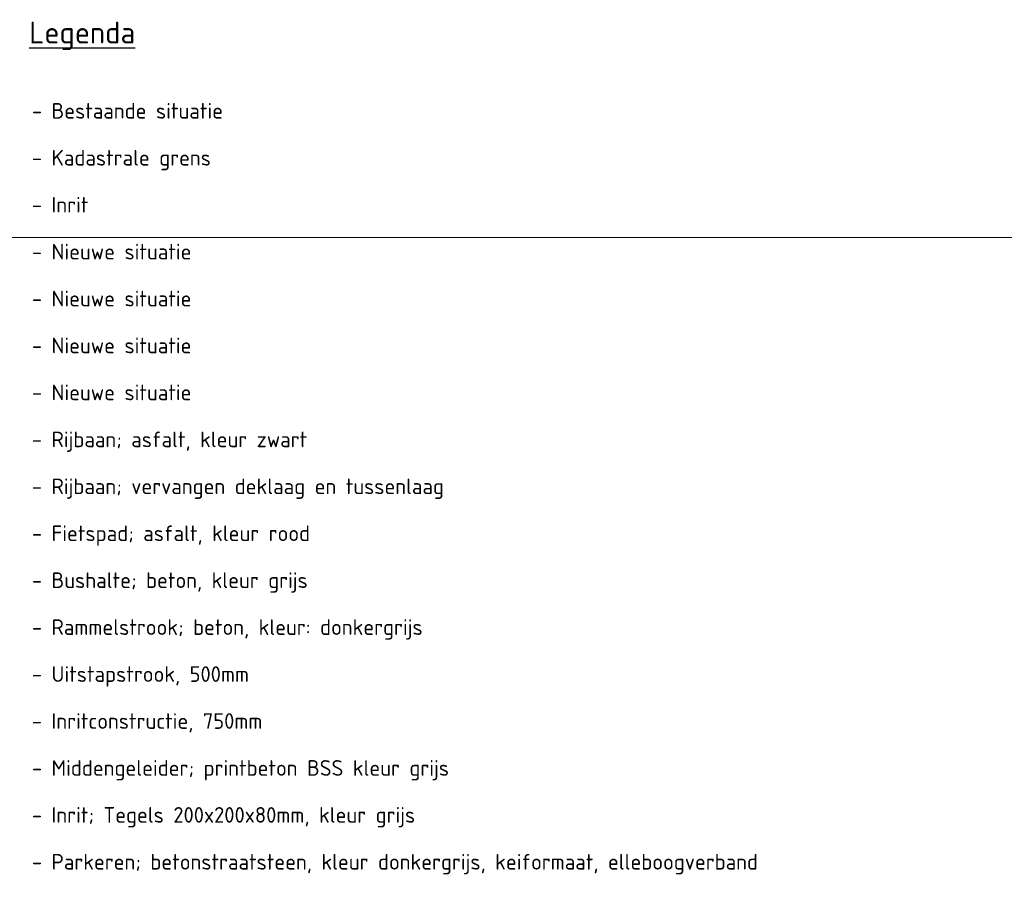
# Model space of a CAD drawing. Header units: metres. Extents: x 196651 to 397723, y 354703 to 710691.
# Tile 295 of 322: x 198869 to 198948, y 355704 to 355773. Entities that reach past the tile are written whole.
import ezdxf
from ezdxf.enums import TextEntityAlignment as Align

# ---------------------------------------------------------------- set-up
doc = ezdxf.new("R2010")
doc.units = ezdxf.units.M
doc.header["$MEASUREMENT"] = 0
doc.layers.add('$0$X-XX-HULPLIJNEN', color=4, linetype='Continuous', lineweight=18, plot=False)
doc.layers.add('P_NS_ALG_legenda', color=2, linetype='Continuous')
doc.layers.add('X-XX-AL-LEGENDA-S', color=2, linetype='Continuous', lineweight=25)
doc.styles.add('NLCS-ISO', font='NLCS-ISO.ttf')

msp = doc.modelspace()

# ---------------------------------------------------------------- linework, layer by layer
at = {"layer": '$0$X-XX-HULPLIJNEN'}
msp.add_lwpolyline([(198810.239, 355756.059), (199968.857, 355756.059), (199968.857, 355438.96), (198810.239, 355438.96)], close=True, dxfattribs=at)

# ---------------------------------------------------------------- texts
at = {"layer": 'P_NS_ALG_legenda', "color": 2, "style": 'NLCS-ISO'}
for s, p in [('- Inrit', (198869.904, 355758.674)), ('- Rijbaan; asfalt, kleur zwart', (198869.904, 355739.924)), ('- Rijbaan; vervangen deklaag en tussenlaag', (198869.904, 355736.174)), ('- Fietspad; asfalt, kleur rood', (198869.904, 355732.424)), ('- Bushalte; beton, kleur grijs', (198869.904, 355728.674)), ('- Rammelstrook; beton, kleur: donkergrijs', (198869.904, 355724.924)), ('- Uitstapstrook, 500mm', (198869.904, 355721.174)), ('- Inritconstructie, 750mm', (198869.904, 355717.424)), ('- Middengeleider; printbeton BSS kleur grijs ', (198869.904, 355713.674)), ('- Inrit; Tegels 200x200x80mm, kleur grijs ', (198869.904, 355709.924)), ('- Parkeren; betonstraatsteen, kleur donkergrijs, keiformaat, elleboogverband', (198869.904, 355706.174))]:
    msp.add_text(s, height=1.25, dxfattribs=at).set_placement(p, align=Align.MIDDLE_LEFT)
at = {"layer": 'X-XX-AL-LEGENDA-S', "color": 3, "style": 'NLCS-ISO'}
msp.add_text('%%ULegenda', height=1.75, dxfattribs=at).set_placement((198869.696, 355771.555))
at = {"layer": 'X-XX-AL-LEGENDA-S', "color": 2, "style": 'NLCS-ISO'}
for s, p in [('- Bestaande situatie', (198869.904, 355766.174)), ('- Kadastrale grens', (198869.904, 355762.424)), ('- Nieuwe situatie', (198869.904, 355754.924)), ('- Nieuwe situatie', (198869.904, 355751.174)), ('- Nieuwe situatie', (198869.904, 355747.424)), ('- Nieuwe situatie', (198869.904, 355743.674))]:
    msp.add_text(s, height=1.25, dxfattribs=at).set_placement(p, align=Align.MIDDLE_LEFT)

doc.saveas('drawing.dxf')
